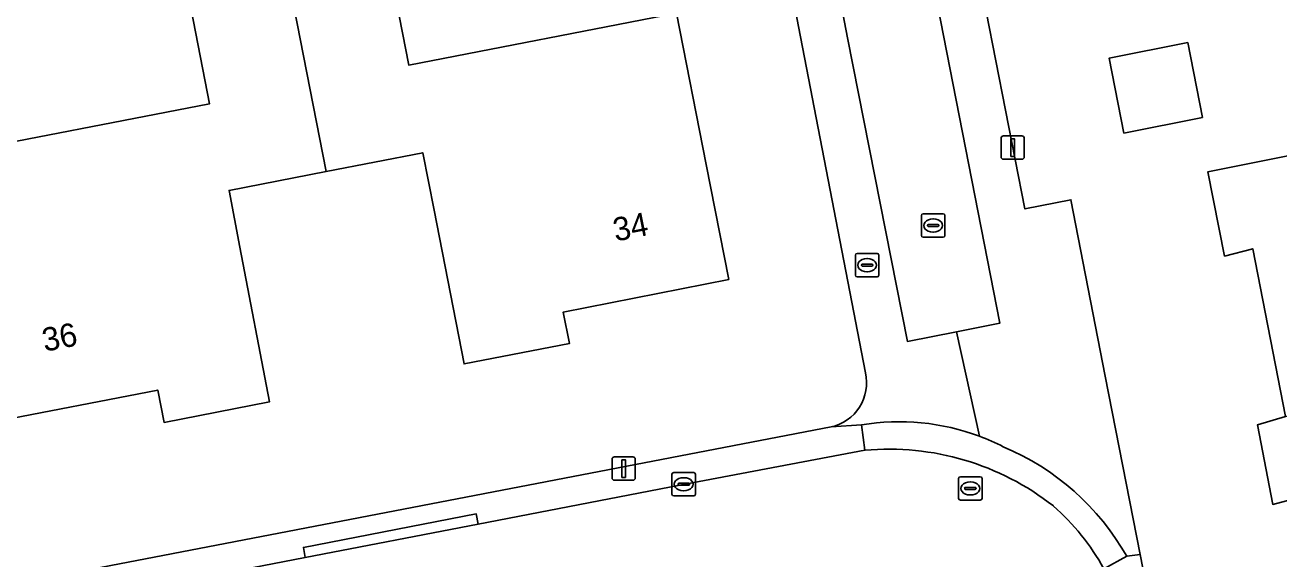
# Model space of a CAD drawing. Extents: x 159626 to 160723, y 388173 to 389416.
# Drawn here: x 160533.6 to 160587.1, y 388582.7 to 388605.6 of the extents above; entities that cross this region are included whole.
import ezdxf

# ---------------------------------------------------------------- set-up
doc = ezdxf.new("R2010")
doc.units = 0
for name, color, linetype in [('IMGEO_Brandkraan', 7, 'Continuous'), ('IMGEO_Erf', 7, 'Continuous'), ('IMGEO_Kolk', 7, 'Continuous'), ('IMGEO_Lichtmast', 7, 'Continuous'), ('IMGEO_Pand', 7, 'Continuous'), ('IMGEO_Pand_nummerreeks', 7, 'Continuous'), ('IMGEO_Rijbaan_lokaal_open', 7, 'Continuous'), ('IMGEO_Rioolput', 7, 'Continuous'), ('IMGEO_Voetpad_open', 7, 'Continuous')]:
    doc.layers.add(name, color=color, linetype=linetype)

msp = doc.modelspace()

# ---------------------------------------------------------------- linework, layer by layer
at = {"layer": 'IMGEO_Brandkraan'}
for p, q in [((160569.065, 388594.871), (160569.065, 388595.723)), ((160569.14, 388595.797), (160569.992, 388595.797)), ((160569.367, 388595.34), (160569.765, 388595.34)), ((160569.553, 388595.577), (160569.578, 388595.577)), ((160570.066, 388595.723), (160570.066, 388594.871)), ((160569.324, 388595.291), (160569.324, 388595.303)), ((160569.762, 388595.254), (160569.364, 388595.254)), ((160569.576, 388595.017), (160569.551, 388595.017)), ((160569.808, 388595.303), (160569.808, 388595.291)), ((160569.992, 388594.797), (160569.14, 388594.797))]:
    msp.add_line(p, q, dxfattribs=at)
for points in [[(160569.065, 388594.871), (160569.065, 388595.723)], [(160569.14, 388595.797), (160569.992, 388595.797)], [(160570.066, 388595.723), (160570.066, 388594.871)], [(160569.992, 388594.797), (160569.14, 388594.797)]]:
    msp.add_lwpolyline(points, dxfattribs=at)
for centre, radius, start, end in [((160569.142, 388595.721), 0.0765, 91.552, 178.448), ((160569.142, 388595.721), 0.0765, 91.552, 178.448), ((160569.364, 388595.3), 0.0403, 85.8775, 175.7526), ((160569.769, 388595.302), 0.0386, 1.7309, 96.639), ((160569.99, 388595.721), 0.0765, 1.552, 88.448), ((160569.99, 388595.721), 0.0765, 1.552, 88.448), ((160569.142, 388594.873), 0.0765, 181.552, 268.448), ((160569.142, 388594.873), 0.0765, 181.552, 268.448), ((160569.361, 388595.29), 0.0366, 178.938, 274.7102), ((160569.765, 388595.297), 0.043, 264.8664, 352.4533), ((160569.99, 388594.873), 0.0765, 271.552, 358.448), ((160569.99, 388594.873), 0.0765, 271.552, 358.448)]:
    msp.add_arc(centre, radius, start, end, dxfattribs=at)
for centre, major_axis, ratio, start_param, end_param in [((160569.552, 388595.297), (-0.387, 0.002), 0.722429, 4.712389, 7.853982), ((160569.577, 388595.297), (-0.39, 0.002), 0.717154, 1.570796, 4.712389)]:
    msp.add_ellipse(centre, major_axis=major_axis, ratio=ratio, start_param=start_param, end_param=end_param, dxfattribs=at)
at = {"layer": 'IMGEO_Erf'}
for points in [[(160571.941, 388620.243), (160573.404, 388612.468), (160576.301, 388597.7), (160578.267, 388598.087), (160579.735, 388590.555), (160581.22, 388582.936), (160591.083, 388532.318)], [(160569.491, 388590.697), (160566.808, 388604.612), (160564.184, 388618.18)], [(160588.108, 388585.402), (160586.887, 388585.076), (160586.231, 388588.474), (160587.434, 388588.827), (160586.028, 388595.994), (160584.832, 388595.684), (160584.117, 388599.287), (160589.022, 388600.261)], [(160502.084, 388575.689), (160503.399, 388575.942), (160568.027, 388588.388)]]:
    msp.add_lwpolyline(points, dxfattribs=at)
for points in [[(160561.432, 388606.063), (160562.69, 388599.592), (160563.657, 388594.686), (160556.59, 388593.292), (160556.858, 388591.944), (160552.358, 388591.076), (160551.073, 388597.65), (160550.595, 388600.098), (160546.465, 388599.294), (160542.326, 388598.488), (160542.789, 388596.066), (160544.05, 388589.465), (160539.548, 388588.581), (160539.28, 388589.964), (160532.196, 388588.592), (160531.246, 388593.501), (160530.011, 388599.966), (160541.491, 388602.191), (160540.026, 388609.753), (160543.615, 388610.451), (160544.267, 388610.578), (160548.523, 388611.405), (160549.994, 388603.839)], [(160583.89, 388601.607), (160580.53, 388600.94), (160579.895, 388604.136), (160583.256, 388604.803)]]:
    msp.add_lwpolyline(points, close=True, dxfattribs=at)
msp.add_arc((160567.627, 388590.26), 1.914, 282.0499, 13.1974, dxfattribs=at)
at = {"layer": 'IMGEO_Kolk'}
for p, q in [((160571.96, 388597.491), (160572.812, 388597.491)), ((160571.885, 388596.565), (160571.885, 388597.417)), ((160572.144, 388596.985), (160572.144, 388596.997)), ((160572.582, 388596.948), (160572.184, 388596.948)), ((160572.187, 388597.034), (160572.585, 388597.034)), ((160572.373, 388597.271), (160572.398, 388597.271)), ((160572.628, 388596.997), (160572.628, 388596.985)), ((160572.886, 388597.417), (160572.886, 388596.565)), ((160572.812, 388596.491), (160571.96, 388596.491)), ((160572.396, 388596.711), (160572.371, 388596.711)), ((160561.234, 388585.513), (160561.234, 388586.365)), ((160561.309, 388586.439), (160562.161, 388586.439)), ((160562.235, 388586.365), (160562.235, 388585.513)), ((160561.493, 388585.933), (160561.493, 388585.945)), ((160561.931, 388585.896), (160561.533, 388585.896)), ((160561.536, 388585.982), (160561.934, 388585.982)), ((160561.722, 388586.219), (160561.747, 388586.219)), ((160561.977, 388585.945), (160561.977, 388585.933)), ((160562.161, 388585.439), (160561.309, 388585.439)), ((160561.745, 388585.659), (160561.72, 388585.659))]:
    msp.add_line(p, q, dxfattribs=at)
for points in [[(160571.96, 388597.491), (160572.812, 388597.491)], [(160571.885, 388596.565), (160571.885, 388597.417)], [(160572.886, 388597.417), (160572.886, 388596.565)], [(160572.812, 388596.491), (160571.96, 388596.491)], [(160561.234, 388585.513), (160561.234, 388586.365)], [(160561.309, 388586.439), (160562.161, 388586.439)], [(160562.235, 388586.365), (160562.235, 388585.513)], [(160562.161, 388585.439), (160561.309, 388585.439)]]:
    msp.add_lwpolyline(points, dxfattribs=at)
for centre, radius, start, end in [((160571.962, 388597.415), 0.0765, 91.552, 178.448), ((160571.962, 388597.415), 0.0765, 91.552, 178.448), ((160572.81, 388597.415), 0.0765, 1.552, 88.448), ((160572.81, 388597.415), 0.0765, 1.552, 88.448), ((160572.184, 388596.994), 0.0403, 85.8775, 175.7526), ((160572.181, 388596.984), 0.0366, 178.938, 274.7102), ((160572.585, 388596.991), 0.043, 264.8664, 352.4533), ((160572.589, 388596.996), 0.0386, 1.7309, 96.639), ((160571.962, 388596.567), 0.0765, 181.552, 268.448), ((160571.962, 388596.567), 0.0765, 181.552, 268.448), ((160572.81, 388596.567), 0.0765, 271.552, 358.448), ((160572.81, 388596.567), 0.0765, 271.552, 358.448), ((160561.311, 388586.363), 0.0765, 91.552, 178.448), ((160561.311, 388586.363), 0.0765, 91.552, 178.448), ((160562.159, 388586.363), 0.0765, 1.552, 88.448), ((160562.159, 388586.363), 0.0765, 1.552, 88.448), ((160561.533, 388585.942), 0.0403, 85.8775, 175.7526), ((160561.53, 388585.932), 0.0366, 178.938, 274.7102), ((160561.934, 388585.939), 0.043, 264.8664, 352.4533), ((160561.938, 388585.944), 0.0386, 1.7309, 96.639), ((160561.311, 388585.515), 0.0765, 181.552, 268.448), ((160561.311, 388585.515), 0.0765, 181.552, 268.448), ((160562.159, 388585.515), 0.0765, 271.552, 358.448), ((160562.159, 388585.515), 0.0765, 271.552, 358.448)]:
    msp.add_arc(centre, radius, start, end, dxfattribs=at)
for centre, major_axis, ratio, start_param, end_param in [((160572.372, 388596.991), (-0.387, 0.002), 0.722429, 4.712389, 7.853982), ((160572.397, 388596.991), (-0.39, 0.002), 0.717154, 1.570796, 4.712389), ((160561.721, 388585.939), (-0.387, 0.002), 0.722429, 4.712389, 7.853982), ((160561.746, 388585.939), (-0.39, 0.002), 0.717154, 1.570796, 4.712389)]:
    msp.add_ellipse(centre, major_axis=major_axis, ratio=ratio, start_param=start_param, end_param=end_param, dxfattribs=at)
at = {"layer": 'IMGEO_Lichtmast'}
for p, q in [((160575.288, 388599.917), (160575.288, 388600.717)), ((160575.288, 388600.717), (160575.288, 388599.917)), ((160575.388, 388600.817), (160576.178, 388600.817)), ((160576.178, 388600.817), (160575.388, 388600.817)), ((160576.278, 388600.717), (160576.278, 388599.917)), ((160576.278, 388599.917), (160576.278, 388600.717)), ((160576.178, 388599.817), (160575.388, 388599.817)), ((160575.388, 388599.817), (160576.178, 388599.817)), ((160558.679, 388586.209), (160558.679, 388587.009)), ((160558.679, 388587.009), (160558.679, 388586.209)), ((160558.779, 388587.109), (160559.569, 388587.109)), ((160559.569, 388587.109), (160558.779, 388587.109)), ((160559.669, 388587.009), (160559.669, 388586.209)), ((160559.669, 388586.209), (160559.669, 388587.009)), ((160559.569, 388586.109), (160558.779, 388586.109)), ((160558.779, 388586.109), (160559.569, 388586.109))]:
    msp.add_line(p, q, dxfattribs=at)
for points in [[(160575.708, 388600.692), (160575.858, 388600.692), (160575.858, 388599.942), (160575.708, 388599.942), (160575.708, 388600.692)], [(160559.099, 388586.984), (160559.249, 388586.984), (160559.249, 388586.234), (160559.099, 388586.234), (160559.099, 388586.984)]]:
    msp.add_lwpolyline(points, dxfattribs=at)
for centre, start, end in [((160575.388, 388600.717), 90, 180), ((160575.388, 388600.717), 90, 180), ((160576.178, 388600.717), 0, 90), ((160576.178, 388600.717), 360, 90), ((160575.388, 388599.917), 180, 270), ((160575.388, 388599.917), 180, 270), ((160576.178, 388599.917), 270, 0), ((160576.178, 388599.917), 270, 0), ((160558.779, 388587.009), 90, 180), ((160558.779, 388587.009), 90, 180), ((160559.569, 388587.009), 0, 90), ((160559.569, 388587.009), 360, 90), ((160558.779, 388586.209), 180, 270), ((160558.779, 388586.209), 180, 270), ((160559.569, 388586.209), 270, 0), ((160559.569, 388586.209), 270, 0)]:
    msp.add_arc(centre, 0.1, start, end, dxfattribs=at)
at = {"layer": 'IMGEO_Pand'}
for points in [[(160544.267, 388610.578), (160546.465, 388599.294), (160550.595, 388600.098), (160551.073, 388597.65), (160552.358, 388591.076), (160556.858, 388591.944), (160556.59, 388593.292), (160563.657, 388594.686), (160562.69, 388599.592), (160561.432, 388606.063), (160549.994, 388603.839), (160548.523, 388611.405)], [(160544.267, 388610.578), (160543.615, 388610.451), (160540.026, 388609.753), (160541.491, 388602.191), (160530.011, 388599.966), (160531.246, 388593.501), (160532.196, 388588.592), (160539.28, 388589.964), (160539.548, 388588.581), (160544.05, 388589.465), (160542.789, 388596.066), (160542.326, 388598.488), (160546.465, 388599.294)], [(160583.89, 388601.607), (160583.256, 388604.803), (160579.895, 388604.136), (160580.53, 388600.94)], [(160587.434, 388588.827), (160598.774, 388591.085), (160597.843, 388595.988), (160598.639, 388597.161), (160602.839, 388597.98), (160601.921, 388602.692), (160589.022, 388600.261), (160584.117, 388599.287), (160584.832, 388595.684), (160586.028, 388595.994)], [(160600.898, 388580.455), (160599.953, 388585.345), (160600.745, 388586.518), (160604.916, 388587.331), (160604.612, 388588.892), (160606.619, 388589.283), (160607.63, 388590.613), (160607.245, 388592.587), (160607.217, 388592.732), (160603.986, 388592.102), (160598.774, 388591.085), (160587.434, 388588.827), (160586.231, 388588.474), (160586.887, 388585.076), (160588.108, 388585.402), (160589.503, 388578.246)]]:
    msp.add_lwpolyline(points, close=True, dxfattribs=at)
at = {"layer": 'IMGEO_Rijbaan_lokaal_open'}
for points in [[(160566.144, 388618.54), (160568.732, 388605.005), (160571.283, 388592.038), (160573.387, 388592.455), (160575.237, 388592.822), (160571.778, 388610.495), (160569.974, 388619.834)], [(160569.472, 388587.388), (160561.564, 388585.902), (160552.954, 388584.24), (160545.567, 388582.806), (160542.419, 388582.195), (160523.241, 388578.498), (160506.331, 388575.258), (160507.273, 388570.293), (160523.966, 388573.488), (160543.099, 388577.215), (160562.761, 388581.019)]]:
    msp.add_lwpolyline(points, dxfattribs=at)
for centre, radius, start, end in [((160570.515, 388576.114), 11.322, 51.7956, 95.2834), ((160570.894, 388577.482), 10.027, 28.9318, 48.6638)]:
    msp.add_arc(centre, radius, start, end, dxfattribs=at)
at = {"layer": 'IMGEO_Rioolput'}
for p, q in [((160573.547, 388586.261), (160574.399, 388586.261)), ((160573.472, 388585.335), (160573.472, 388586.187)), ((160573.731, 388585.755), (160573.731, 388585.767)), ((160574.169, 388585.718), (160573.771, 388585.718)), ((160573.774, 388585.804), (160574.172, 388585.804)), ((160573.96, 388586.041), (160573.985, 388586.041)), ((160574.215, 388585.767), (160574.215, 388585.755)), ((160574.473, 388586.187), (160574.473, 388585.335)), ((160574.399, 388585.261), (160573.547, 388585.261)), ((160573.983, 388585.481), (160573.958, 388585.481))]:
    msp.add_line(p, q, dxfattribs=at)
for points in [[(160573.547, 388586.261), (160574.399, 388586.261)], [(160573.472, 388585.335), (160573.472, 388586.187)], [(160574.473, 388586.187), (160574.473, 388585.335)], [(160574.399, 388585.261), (160573.547, 388585.261)]]:
    msp.add_lwpolyline(points, dxfattribs=at)
for centre, radius, start, end in [((160573.549, 388586.185), 0.0765, 91.552, 178.448), ((160573.549, 388586.185), 0.0765, 91.552, 178.448), ((160574.397, 388586.185), 0.0765, 1.552, 88.448), ((160574.397, 388586.185), 0.0765, 1.552, 88.448), ((160573.771, 388585.764), 0.0403, 85.8775, 175.7526), ((160573.768, 388585.754), 0.0366, 178.938, 274.7102), ((160574.172, 388585.761), 0.043, 264.8664, 352.4533), ((160574.176, 388585.766), 0.0386, 1.7309, 96.639), ((160573.549, 388585.337), 0.0765, 181.552, 268.448), ((160573.549, 388585.337), 0.0765, 181.552, 268.448), ((160574.397, 388585.337), 0.0765, 271.552, 358.448), ((160574.397, 388585.337), 0.0765, 271.552, 358.448)]:
    msp.add_arc(centre, radius, start, end, dxfattribs=at)
for centre, major_axis, ratio, start_param, end_param in [((160573.959, 388585.761), (-0.387, 0.002), 0.722429, 4.712389, 7.853982), ((160573.984, 388585.761), (-0.39, 0.002), 0.717154, 1.570796, 4.712389)]:
    msp.add_ellipse(centre, major_axis=major_axis, ratio=ratio, start_param=start_param, end_param=end_param, dxfattribs=at)
at = {"layer": 'IMGEO_Voetpad_open'}
for points in [[(160580.65, 388582.861), (160581.22, 388582.936), (160579.735, 388590.555), (160578.267, 388598.087), (160576.301, 388597.7), (160573.404, 388612.468), (160571.941, 388620.243)], [(160569.974, 388619.834), (160571.778, 388610.495), (160575.237, 388592.822), (160573.387, 388592.455), (160574.363, 388587.99)], [(160573.387, 388592.455), (160571.283, 388592.038), (160568.732, 388605.005), (160566.144, 388618.54)], [(160564.184, 388618.18), (160566.808, 388604.612), (160569.491, 388590.697)], [(160574.363, 388587.99), (160573.387, 388592.455)], [(160568.027, 388588.388), (160569.329, 388588.474)], [(160569.329, 388588.474), (160569.472, 388587.388)], [(160581.22, 388582.936), (160580.65, 388582.861), (160579.67, 388582.333)], [(160579.67, 388582.333), (160580.65, 388582.861)], [(160595.651, 388508.885), (160594.019, 388517.257), (160593.737, 388518.7), (160593.351, 388520.683), (160591.083, 388532.318), (160581.22, 388582.936)]]:
    msp.add_lwpolyline(points, dxfattribs=at)
for points in [[(160561.564, 388585.902), (160569.472, 388587.388), (160569.329, 388588.474), (160568.027, 388588.388), (160503.399, 388575.942), (160503.63, 388574.74), (160506.331, 388575.258), (160523.241, 388578.498), (160542.419, 388582.195), (160545.567, 388582.806), (160545.495, 388583.238), (160552.874, 388584.669), (160552.954, 388584.24)], [(160545.567, 388582.806), (160552.954, 388584.24), (160552.874, 388584.669), (160545.495, 388583.238)]]:
    msp.add_lwpolyline(points, close=True, dxfattribs=at)
for centre, radius, start, end in [((160567.627, 388590.26), 1.914, 282.0499, 13.1974), ((160570.945, 388578.858), 9.751, 69.4787, 99.5375), ((160570.945, 388578.858), 9.751, 69.4787, 99.5375), ((160571.068, 388579.132), 9.451, 62.8556, 69.5963), ((160571.068, 388579.132), 9.451, 62.8556, 69.5963), ((160570.515, 388576.114), 11.322, 51.7956, 95.2834), ((160571.191, 388577.519), 10.863, 29.4566, 67.3182), ((160571.191, 388577.519), 10.863, 29.4566, 67.3182), ((160570.894, 388577.482), 10.027, 28.9318, 48.6638)]:
    msp.add_arc(centre, radius, start, end, dxfattribs=at)

# ---------------------------------------------------------------- texts
at = {"layer": 'IMGEO_Pand_nummerreeks'}
for s, rotation, p in [('34', 11.1586, (160558.825, 388596.301)), ('36', 10.9611, (160534.448, 388591.595))]:
    msp.add_text(s, height=1, rotation=rotation, dxfattribs=at).set_placement(p)

doc.saveas('drawing.dxf')
